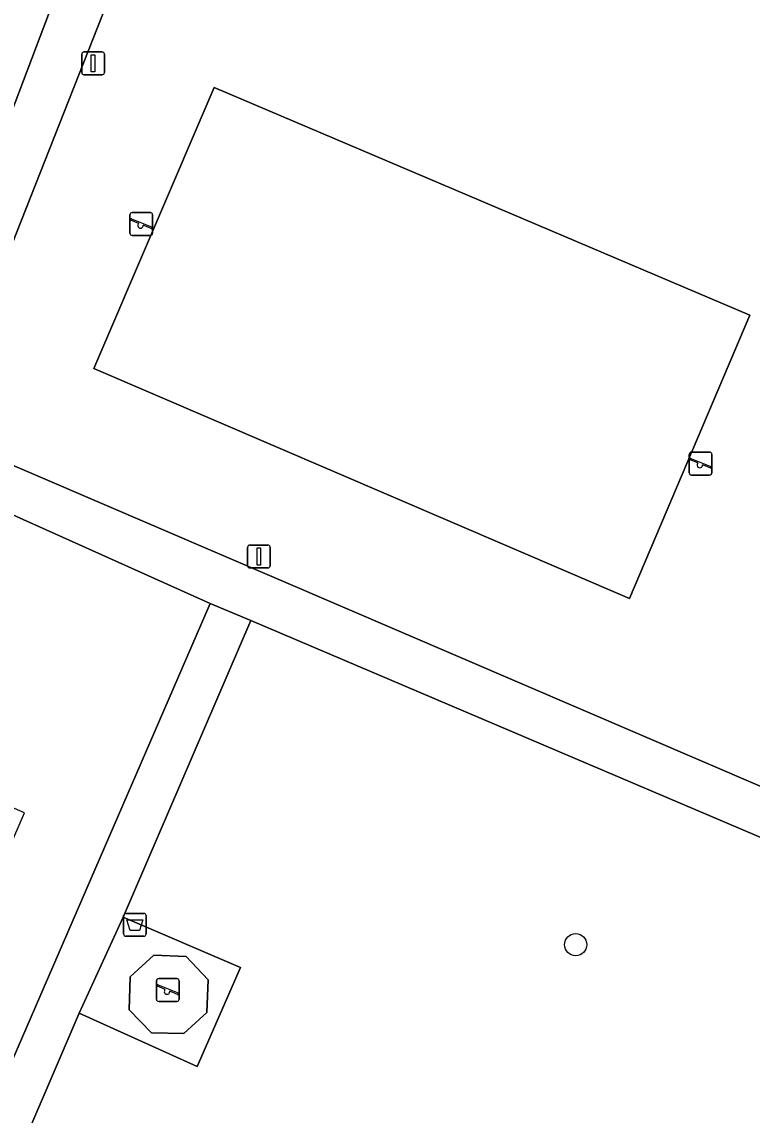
# Model space of a CAD drawing. Extents: x 162803 to 163818, y 381639 to 382475.
# Drawn here: x 163657.92 to 163689.79, y 381951.42 to 381999.14 of the extents above; entities that cross this region are included whole.
import ezdxf

# ---------------------------------------------------------------- set-up
doc = ezdxf.new("R2010")
doc.units = 0
for name, color, linetype in [('IMGEO_Afvalbak', 7, 'Continuous'), ('IMGEO_Boom', 7, 'Continuous'), ('IMGEO_Groenvoorziening', 7, 'Continuous'), ('IMGEO_Hek', 7, 'Continuous'), ('IMGEO_Lichtmast', 7, 'Continuous'), ('IMGEO_Speelvoorziening', 7, 'Continuous'), ('IMGEO_Terreindeel_gesloten', 7, 'Continuous'), ('IMGEO_Terreindeel_open', 7, 'Continuous'), ('IMGEO_Voetpad_gesloten', 7, 'Continuous'), ('IMGEO_Voetpad_open', 7, 'Continuous')]:
    doc.layers.add(name, color=color, linetype=linetype)

msp = doc.modelspace()

# ---------------------------------------------------------------- linework, layer by layer
at = {"layer": 'IMGEO_Afvalbak'}
for p, q in [((163662.356, 381959.326), (163662.356, 381960.126)), ((163662.356, 381960.126), (163662.356, 381959.326)), ((163662.456, 381960.226), (163663.246, 381960.226)), ((163663.246, 381960.226), (163662.456, 381960.226)), ((163663.346, 381960.126), (163663.346, 381959.326)), ((163663.346, 381959.326), (163663.346, 381960.126)), ((163663.246, 381959.226), (163662.456, 381959.226)), ((163662.456, 381959.226), (163663.246, 381959.226))]:
    msp.add_line(p, q, dxfattribs=at)
msp.add_lwpolyline([(163662.499, 381959.94), (163663.203, 381959.94), (163663.054, 381959.47), (163662.648, 381959.47), (163662.499, 381959.94)], dxfattribs=at)
for centre, start, end in [((163662.456, 381960.126), 90, 180), ((163662.456, 381960.126), 90, 180), ((163663.246, 381960.126), 0, 90), ((163663.246, 381960.126), 360, 90), ((163662.456, 381959.326), 180, 270), ((163662.456, 381959.326), 180, 270), ((163663.246, 381959.326), 270, 0), ((163663.246, 381959.326), 270, 0)]:
    msp.add_arc(centre, 0.1, start, end, dxfattribs=at)
at = {"layer": 'IMGEO_Boom'}
msp.add_circle((163682.091, 381958.858), 0.489, dxfattribs=at)
at = {"layer": 'IMGEO_Groenvoorziening'}
for points in [[(163666.215, 382018.231), (163658.284, 382020.151), (163654.772, 382021.002), (163651.195, 382006.406), (163646.249, 381986.222), (163652.952, 381983.328), (163659.287, 382000)], [(163684.436, 381973.969), (163661.067, 381984.015), (163666.31, 381996.275), (163689.69, 381986.342)], [(163700.779, 381955.649), (163702.07, 381958.48), (163667.907, 381973.014), (163662.341, 381960.061), (163667.469, 381957.861), (163665.576, 381953.533), (163660.418, 381955.866), (163646.516, 381923.468), (163679.56, 381908.86), (163680.262, 381910.409)]]:
    msp.add_lwpolyline(points, close=True, dxfattribs=at)
for points in [[(163728.935, 382002.916), (163716.869, 382005.726), (163713.622, 382002.937), (163713.9, 382002.85), (163714.644, 382002.449), (163714.366, 382002.031), (163713.719, 382002.38), (163712.547, 382002.668), (163710.81, 382003.157), (163708.747, 382003.658), (163673.37, 382012.241), (163670.04, 382013.049), (163669.198, 382010.634), (163666.081, 382011.701), (163661.664, 382000), (163654.948, 381983.029)], [(163655.943, 381980.464), (163706.097, 381958.919), (163707.124, 381961.356), (163707.687, 381961.113), (163707.082, 381959.684), (163714.318, 381956.547), (163714.99, 381958.37), (163715.606, 381958.143), (163715.612, 381958.161), (163730.206, 382000.382)], [(163640.727, 381915.155), (163643.466, 381921.436), (163644.659, 381924.189), (163666.137, 381973.747), (163656.954, 381977.865)]]:
    msp.add_lwpolyline(points, dxfattribs=at)
at = {"layer": 'IMGEO_Hek'}
msp.add_lwpolyline([(163650.989, 381948.359), (163658.033, 381964.616), (163642.28, 381971.403)], dxfattribs=at)
at = {"layer": 'IMGEO_Lichtmast'}
for p, q in [((163660.531, 381996.929), (163660.531, 381997.729)), ((163660.531, 381997.729), (163660.531, 381996.929)), ((163660.631, 381997.829), (163661.421, 381997.829)), ((163661.421, 381997.829), (163660.631, 381997.829)), ((163661.521, 381997.729), (163661.521, 381996.929)), ((163661.521, 381996.929), (163661.521, 381997.729)), ((163661.421, 381996.829), (163660.631, 381996.829)), ((163660.631, 381996.829), (163661.421, 381996.829)), ((163667.773, 381975.401), (163667.773, 381976.201)), ((163667.773, 381976.201), (163667.773, 381975.401)), ((163667.873, 381976.301), (163668.663, 381976.301)), ((163668.663, 381976.301), (163667.873, 381976.301)), ((163668.763, 381976.201), (163668.763, 381975.401)), ((163668.763, 381975.401), (163668.763, 381976.201)), ((163668.663, 381975.301), (163667.873, 381975.301)), ((163667.873, 381975.301), (163668.663, 381975.301))]:
    msp.add_line(p, q, dxfattribs=at)
for points in [[(163660.951, 381997.704), (163661.101, 381997.704), (163661.101, 381996.954), (163660.951, 381996.954), (163660.951, 381997.704)], [(163668.193, 381976.176), (163668.343, 381976.176), (163668.343, 381975.426), (163668.193, 381975.426), (163668.193, 381976.176)]]:
    msp.add_lwpolyline(points, dxfattribs=at)
for centre, start, end in [((163660.631, 381997.729), 90, 180), ((163660.631, 381997.729), 90, 180), ((163661.421, 381997.729), 0, 90), ((163661.421, 381997.729), 360, 90), ((163660.631, 381996.929), 180, 270), ((163660.631, 381996.929), 180, 270), ((163661.421, 381996.929), 270, 0), ((163661.421, 381996.929), 270, 0), ((163667.873, 381976.201), 90, 180), ((163667.873, 381976.201), 90, 180), ((163668.663, 381976.201), 0, 90), ((163668.663, 381976.201), 360, 90), ((163667.873, 381975.401), 180, 270), ((163667.873, 381975.401), 180, 270), ((163668.663, 381975.401), 270, 0), ((163668.663, 381975.401), 270, 0)]:
    msp.add_arc(centre, 0.1, start, end, dxfattribs=at)
at = {"layer": 'IMGEO_Speelvoorziening'}
for p, q in [((163662.638, 381989.916), (163662.638, 381990.716)), ((163662.638, 381990.716), (163662.638, 381989.916)), ((163662.707, 381990.541), (163663.583, 381990.188)), ((163662.738, 381990.816), (163663.528, 381990.816)), ((163663.528, 381990.816), (163662.738, 381990.816)), ((163663.628, 381990.716), (163663.628, 381989.916)), ((163663.628, 381989.916), (163663.628, 381990.716)), ((163663.021, 381990.344), (163662.682, 381990.481)), ((163663.559, 381990.128), (163663.219, 381990.265)), ((163663.528, 381989.816), (163662.738, 381989.816)), ((163662.738, 381989.816), (163663.528, 381989.816)), ((163687.047, 381979.46), (163687.047, 381980.26)), ((163687.047, 381980.26), (163687.047, 381979.46)), ((163687.43, 381979.888), (163687.091, 381980.025)), ((163687.116, 381980.085), (163687.992, 381979.732)), ((163687.147, 381980.36), (163687.937, 381980.36)), ((163687.937, 381980.36), (163687.147, 381980.36)), ((163688.037, 381980.26), (163688.037, 381979.46)), ((163688.037, 381979.46), (163688.037, 381980.26)), ((163687.968, 381979.672), (163687.628, 381979.809)), ((163687.937, 381979.36), (163687.147, 381979.36)), ((163687.147, 381979.36), (163687.937, 381979.36)), ((163663.795, 381956.477), (163663.795, 381957.277)), ((163663.795, 381957.277), (163663.795, 381956.477)), ((163663.864, 381957.102), (163664.74, 381956.749)), ((163663.895, 381957.377), (163664.685, 381957.377)), ((163664.685, 381957.377), (163663.895, 381957.377)), ((163664.785, 381957.277), (163664.785, 381956.477)), ((163664.785, 381956.477), (163664.785, 381957.277)), ((163664.178, 381956.905), (163663.839, 381957.042)), ((163664.716, 381956.689), (163664.376, 381956.826)), ((163664.685, 381956.377), (163663.895, 381956.377)), ((163663.895, 381956.377), (163664.685, 381956.377))]:
    msp.add_line(p, q, dxfattribs=at)
for centre, radius, start, end in [((163662.738, 381990.716), 0.1, 90, 180), ((163662.738, 381990.716), 0.1, 90, 180), ((163662.695, 381990.511), 0.0327, 68.078, 248.078), ((163663.528, 381990.716), 0.1, 0, 90), ((163663.528, 381990.716), 0.1, 360, 90), ((163663.1, 381990.254), 0.12, 130.9928, 5.1632), ((163663.571, 381990.158), 0.0327, 248.078, 68.078), ((163662.738, 381989.916), 0.1, 180, 270), ((163662.738, 381989.916), 0.1, 180, 270), ((163663.528, 381989.916), 0.1, 270, 0), ((163663.528, 381989.916), 0.1, 270, 0), ((163687.147, 381980.26), 0.1, 90, 180), ((163687.147, 381980.26), 0.1, 90, 180), ((163687.104, 381980.055), 0.0327, 68.078, 248.078), ((163687.937, 381980.26), 0.1, 0, 90), ((163687.937, 381980.26), 0.1, 360, 90), ((163687.509, 381979.798), 0.12, 130.9928, 5.1632), ((163687.98, 381979.702), 0.0327, 248.078, 68.078), ((163687.147, 381979.46), 0.1, 180, 270), ((163687.147, 381979.46), 0.1, 180, 270), ((163687.937, 381979.46), 0.1, 270, 0), ((163687.937, 381979.46), 0.1, 270, 0), ((163663.895, 381957.277), 0.1, 90, 180), ((163663.895, 381957.277), 0.1, 90, 180), ((163663.852, 381957.072), 0.0327, 68.078, 248.078), ((163664.685, 381957.277), 0.1, 0, 90), ((163664.685, 381957.277), 0.1, 360, 90), ((163664.257, 381956.815), 0.12, 130.9928, 5.1632), ((163664.728, 381956.719), 0.0327, 248.078, 68.078), ((163663.895, 381956.477), 0.1, 180, 270), ((163663.895, 381956.477), 0.1, 180, 270), ((163664.685, 381956.477), 0.1, 270, 0), ((163664.685, 381956.477), 0.1, 270, 0)]:
    msp.add_arc(centre, radius, start, end, dxfattribs=at)
at = {"layer": 'IMGEO_Terreindeel_gesloten'}
msp.add_lwpolyline([(163689.69, 381986.342), (163666.31, 381996.275), (163661.067, 381984.015), (163684.436, 381973.969)], close=True, dxfattribs=at)
at = {"layer": 'IMGEO_Terreindeel_open'}
msp.add_lwpolyline([(163666, 381955.904), (163666.048, 381957.321), (163665.092, 381958.348), (163663.685, 381958.406), (163662.645, 381957.46), (163662.601, 381956.009), (163663.579, 381955.009), (163664.988, 381954.978)], close=True, dxfattribs=at)
at = {"layer": 'IMGEO_Voetpad_gesloten'}
for points in [[(163666.081, 382011.701), (163668.349, 382017.714), (163666.215, 382018.231), (163659.287, 382000), (163652.952, 381983.328)], [(163654.948, 381983.029), (163661.664, 382000), (163666.081, 382011.701)], [(163656.954, 381977.865), (163666.137, 381973.747), (163667.907, 381973.014), (163702.07, 381958.48), (163713.839, 381953.211), (163713.852, 381953.247), (163714.611, 381955.275), (163706.606, 381958.7), (163706.097, 381958.919), (163655.943, 381980.464)]]:
    msp.add_lwpolyline(points, dxfattribs=at)
msp.add_lwpolyline([(163660.418, 381955.866), (163662.341, 381960.061), (163667.907, 381973.014), (163666.137, 381973.747), (163644.659, 381924.189), (163643.466, 381921.436), (163640.727, 381915.155), (163641.812, 381912.669), (163643.765, 381917.14), (163645.32, 381920.717), (163646.516, 381923.468)], close=True, dxfattribs=at)
at = {"layer": 'IMGEO_Voetpad_open'}
for points in [[(163667.469, 381957.861), (163662.341, 381960.061), (163660.418, 381955.866), (163665.576, 381953.533)], [(163662.645, 381957.46), (163663.685, 381958.406), (163665.092, 381958.348), (163666.048, 381957.321), (163666, 381955.904), (163664.988, 381954.978), (163663.579, 381955.009), (163662.601, 381956.009)]]:
    msp.add_lwpolyline(points, close=True, dxfattribs=at)

doc.saveas('drawing.dxf')
